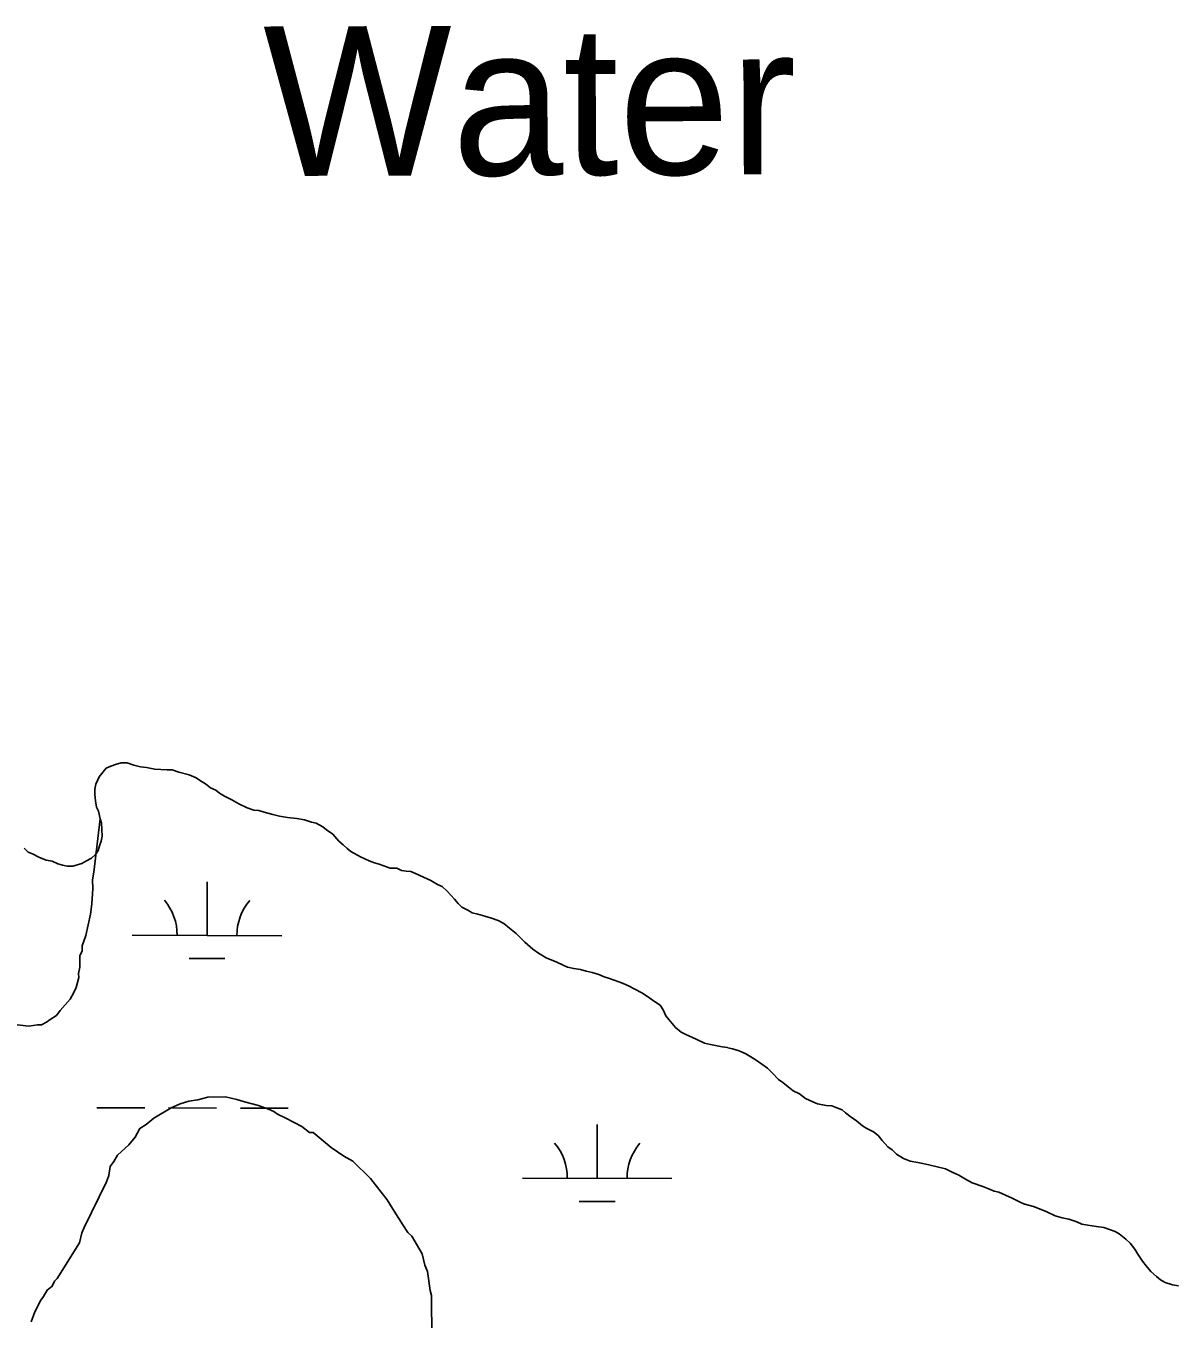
# Model space of a CAD drawing. Extents: x 3180038 to 3217926, y 922069 to 947485.
# Drawn here: x 3192259 to 3193030, y 937010 to 937875 of the extents above; entities that cross this region are included whole.
import ezdxf

# ---------------------------------------------------------------- set-up
doc = ezdxf.new("R2010")
doc.units = 0
for name, color, linetype in [('V-RIVR-IDEN', 7, 'Continuous'), ('V-SITE-VEGE', 7, 'Continuous'), ('V-TOPO-SHOR', 7, 'Continuous'), ('V-WETL-SWMP', 7, 'Continuous')]:
    doc.layers.add(name, color=color, linetype=linetype)

msp = doc.modelspace()

# ---------------------------------------------------------------- linework, layer by layer
at = {"layer": 'V-SITE-VEGE'}
for points in [[(3192247.08, 937207.33), (3192260.63, 937205.8), (3192266.53, 937206.72), (3192269.07, 937206.75), (3192272.43, 937208.49), (3192274.95, 937210.21), (3192279.14, 937212.8), (3192281.63, 937216.21), (3192288.3, 937223.9), (3192290.79, 937228.16), (3192292.44, 937231.56), (3192294.04, 937238.35), (3192294.01, 937240.88), (3192294.8, 937245.12), (3192294.71, 937252.73), (3192296.36, 937256.13), (3192296.32, 937259.51), (3192298.77, 937266.31), (3192301.97, 937280.72), (3192302.73, 937287.49), (3192303.45, 937297.65), (3192303.38, 937303.57), (3192304.16, 937308.65), (3192308.48, 937344.5), (3192307.39, 937349.61), (3192305.99, 937352.32), (3192305.26, 937356.41), (3192304.86, 937360.84), (3192304.82, 937364.26), (3192305.46, 937367.68), (3192307.79, 937372.49), (3192310.48, 937375.94), (3192312.5, 937378.36), (3192315.56, 937379.76), (3192318.62, 937380.82), (3192322.36, 937381.9), (3192326.46, 937381.95), (3192330.92, 937380.29), (3192335.37, 937379.32), (3192339.48, 937378.69), (3192344.95, 937377.74), (3192349.06, 937377.44), (3192353.16, 937377.15), (3192356.57, 937377.19), (3192361.03, 937375.54), (3192367.88, 937373.92), (3192372.69, 937371.93), (3192375.45, 937369.92), (3192378.89, 937367.91), (3192382.33, 937365.22), (3192385.77, 937363.56), (3192388.19, 937361.53), (3192391.63, 937359.53), (3192396.43, 937357.2), (3192401.25, 937354.52), (3192406.75, 937351.86)], [(3192406.75, 937351.86), (3192411.21, 937350.21), (3192414.63, 937349.91), (3192418.06, 937348.93), (3192423.88, 937347.29), (3192428.33, 937346.32), (3192433.81, 937345.36), (3192439.97, 937344.76), (3192445.1, 937343.8), (3192449.9, 937342.15), (3192452.98, 937341.5), (3192457.45, 937339.17), (3192459.87, 937337.15), (3192464, 937334.13), (3192468.16, 937329.4), (3192470.92, 937327.04), (3192473.68, 937324.68), (3192476.1, 937322.66), (3192482.63, 937318.99), (3192485.38, 937317.66), (3192488.47, 937316.33), (3192491.9, 937315.01), (3192494.99, 937314.02), (3192502.54, 937311.38), (3192506.98, 937311.44), (3192510.07, 937309.77), (3192513.15, 937309.46), (3192516.23, 937309.16), (3192519.31, 937307.83), (3192524.81, 937305.51), (3192529.62, 937303.18), (3192534.09, 937300.5), (3192537.18, 937299.17), (3192540.63, 937296.14), (3192543.06, 937293.44), (3192545.48, 937290.74), (3192547.91, 937287.7), (3192550.33, 937285.33), (3192554.46, 937283.34), (3192557.21, 937281.66), (3192560.98, 937280.68), (3192565.77, 937279.38), (3192570.23, 937278.07), (3192574.69, 937276.41), (3192578.47, 937274.41), (3192582.27, 937271.38), (3192586.75, 937267.68), (3192589.86, 937264.65), (3192592.63, 937261.95), (3192597.81, 937257.23), (3192601.6, 937254.55), (3192606.76, 937251.54), (3192613.97, 937248.55), (3192618.09, 937246.55), (3192621.18, 937245.23), (3192625.29, 937244.26), (3192629.74, 937243.63), (3192633.51, 937242.65), (3192637.62, 937241.67), (3192642.08, 937240.36), (3192645.51, 937238.7), (3192649.28, 937237.72), (3192657.86, 937234.41), (3192662.32, 937232.42), (3192665.76, 937230.75), (3192670.92, 937228.08), (3192674.01, 937226.07), (3192679.88, 937221.71), (3192682.97, 937219.7), (3192685.06, 937216.65), (3192686.82, 937212.57), (3192688.9, 937210.21), (3192693.41, 937204.8), (3192697.2, 937201.77), (3192700.29, 937200.1), (3192707.16, 937197.11), (3192712.66, 937194.45), (3192716.77, 937193.47), (3192721.22, 937192.51), (3192724.65, 937191.87), (3192728.06, 937191.57), (3192728.41, 937191.23), (3192731.49, 937190.58), (3192735.95, 937189.27), (3192740.41, 937187.28), (3192743.85, 937185.27), (3192747.3, 937182.92), (3192751.08, 937180.24), (3192754.88, 937177.55), (3192757.99, 937174.52), (3192762.14, 937170.13), (3192765.24, 937168.12), (3192768.69, 937165.09), (3192772.14, 937162.4), (3192776.26, 937160.4), (3192780.4, 937157.38), (3192785.21, 937155.05), (3192788.3, 937153.72), (3192794.12, 937152.77), (3192797.88, 937152.47), (3192801.31, 937151.15)], [(3192530.4, 936996.92), (3192530.04, 937025.66), (3192529.15, 937029.03), (3192527.31, 937041.69), (3192525.56, 937045.9), (3192523.78, 937053.49), (3192516.87, 937065.24), (3192514.3, 937067.74), (3192510.86, 937072.77), (3192503.96, 937083.68), (3192500.5, 937089.56), (3192489.33, 937103.79), (3192477.35, 937115.48), (3192471.39, 937118.79), (3192462.87, 937124.6), (3192450.9, 937134.6), (3192448.37, 937134.57), (3192443.24, 937138.73), (3192438.14, 937141.21), (3192432.18, 937144.52), (3192427.08, 937146.99), (3192424.52, 937148.65), (3192421.12, 937150.3), (3192414.32, 937152.75), (3192404.99, 937155.17), (3192399.9, 937156.8), (3192392.27, 937158.39), (3192380.43, 937158.25), (3192373.69, 937156.47), (3192367.78, 937155.55), (3192361.89, 937153.79), (3192356, 937151.18), (3192344.25, 937144.27)], [(3192801.31, 937151.15), (3192804.74, 937149.82), (3192807.16, 937147.8), (3192810.95, 937144.78), (3192814.39, 937142.43), (3192818.54, 937139.07), (3192821.29, 937137.39), (3192825.76, 937135.06), (3192828.86, 937132.7), (3192831.63, 937129.33), (3192835.45, 937124.93), (3192838.2, 937122.92), (3192841.31, 937120.22), (3192845.79, 937117.21), (3192850.25, 937115.55), (3192855.38, 937114.59), (3192858.81, 937113.95), (3192862.92, 937112.98), (3192868.4, 937111.68), (3192873.88, 937110.38), (3192878.35, 937108.04), (3192882.81, 937106.05), (3192887.28, 937103.38), (3192891.75, 937101.04), (3192898.96, 937098.4), (3192902.39, 937097.07), (3192906.51, 937095.42), (3192909.59, 937094.77), (3192914.05, 937092.78), (3192918.52, 937090.78), (3192924.02, 937088.12), (3192926.77, 937086.79), (3192927.11, 937086.79), (3192932.93, 937085.16), (3192938.08, 937083.17), (3192941.86, 937081.51), (3192947.36, 937078.85), (3192952.15, 937077.54), (3192956.6, 937076.57), (3192961.75, 937074.93), (3192965.18, 937073.26), (3192969.29, 937072.63), (3192975.11, 937071.68), (3192979.9, 937071.05), (3192983.67, 937069.73), (3192987.44, 937068.41), (3192990.2, 937066.74), (3192994.68, 937063.38), (3192997.44, 937060.68), (3193000.57, 937056.62), (3193002.66, 937053.23), (3193005.79, 937048.49), (3193008.22, 937045.45), (3193011.34, 937041.73), (3193015.14, 937038.36), (3193017.9, 937036), (3193020.99, 937034.34), (3193025.79, 937032.69), (3193029.9, 937032.06)], [(3192344.25, 937144.27), (3192339.23, 937139.98), (3192335.03, 937137.39), (3192331.72, 937131.43), (3192327.56, 937126.31), (3192320.03, 937119.45), (3192317.55, 937115.19), (3192315.06, 937111.78), (3192314.29, 937105.85), (3192312.65, 937101.6), (3192297.81, 937070.98), (3192296.16, 937067.58), (3192294.55, 937060.8), (3192279.63, 937036.93), (3192277.96, 937035.22), (3192276.31, 937031.82), (3192272.96, 937029.24), (3192270.47, 937024.98), (3192268.82, 937022.43), (3192264.68, 937014.77), (3192262.23, 937007.97)]]:
    msp.add_lwpolyline(points, dxfattribs=at)
at = {"layer": 'V-TOPO-SHOR'}
for points in [[(3192302.21, 937317.89), (3192302.66, 937318.13), (3192305.36, 937320.55), (3192307.03, 937323.3), (3192308.02, 937326.39), (3192309.01, 937329.48), (3192309.65, 937332.9), (3192309.59, 937337.34), (3192309.2, 937341.43), (3192308.48, 937344.5), (3192307.39, 937349.61), (3192305.99, 937352.32), (3192305.26, 937356.41), (3192304.86, 937360.84), (3192304.82, 937364.26), (3192305.46, 937367.68), (3192307.79, 937372.49), (3192310.48, 937375.94), (3192312.5, 937378.36), (3192315.56, 937379.76), (3192318.62, 937380.82), (3192322.36, 937381.9), (3192326.46, 937381.95), (3192330.92, 937380.29), (3192335.37, 937379.32), (3192339.48, 937378.69), (3192344.95, 937377.73), (3192349.06, 937377.44), (3192353.16, 937377.15), (3192356.57, 937377.19), (3192361.03, 937375.54), (3192367.88, 937373.92), (3192372.69, 937371.93), (3192375.45, 937369.92), (3192378.89, 937367.91), (3192382.33, 937365.22), (3192385.77, 937363.56), (3192388.19, 937361.53), (3192391.63, 937359.53), (3192396.44, 937357.2), (3192401.25, 937354.52), (3192406.75, 937351.86), (3192411.21, 937350.21), (3192414.63, 937349.91), (3192418.06, 937348.93), (3192423.88, 937347.29), (3192428.33, 937346.32), (3192433.81, 937345.36), (3192439.97, 937344.76), (3192445.1, 937343.8), (3192449.9, 937342.15), (3192452.98, 937341.5), (3192457.45, 937339.17), (3192459.87, 937337.15), (3192464, 937334.13), (3192468.16, 937329.4), (3192470.92, 937327.04), (3192473.68, 937324.68), (3192476.1, 937322.66), (3192482.63, 937318.99), (3192485.38, 937317.66), (3192488.47, 937316.33), (3192491.9, 937315.01), (3192494.99, 937314.02), (3192502.54, 937311.38), (3192506.98, 937311.44), (3192510.07, 937309.77), (3192513.15, 937309.46), (3192516.23, 937309.16), (3192519.31, 937307.83), (3192524.81, 937305.51), (3192529.62, 937303.18), (3192534.09, 937300.5), (3192537.18, 937299.17), (3192540.63, 937296.14), (3192543.06, 937293.44), (3192545.48, 937290.74), (3192547.91, 937287.7), (3192550.33, 937285.33), (3192554.45, 937283.34), (3192557.21, 937281.66), (3192560.98, 937280.68), (3192565.77, 937279.38), (3192570.23, 937278.07), (3192574.69, 937276.41), (3192578.47, 937274.41), (3192582.27, 937271.38), (3192586.75, 937267.68), (3192589.86, 937264.65), (3192592.63, 937261.95), (3192597.81, 937257.23), (3192601.6, 937254.55), (3192606.76, 937251.54), (3192613.97, 937248.55), (3192618.09, 937246.55), (3192621.18, 937245.23), (3192625.29, 937244.26), (3192629.74, 937243.63), (3192633.51, 937242.65), (3192637.62, 937241.67), (3192642.08, 937240.36)], [(3192257.5, 937324.74), (3192260.26, 937322.04), (3192263.69, 937320.72), (3192267.47, 937318.71), (3192272.28, 937316.73), (3192276.39, 937316.09), (3192280.16, 937314.43), (3192283.25, 937313.44), (3192286.33, 937312.8), (3192290.09, 937312.85), (3192296.21, 937314.63), (3192299.27, 937316.38), (3192302.21, 937317.89)], [(3192642.08, 937240.36), (3192645.51, 937238.7), (3192649.28, 937237.72), (3192657.86, 937234.41), (3192662.32, 937232.42), (3192665.76, 937230.75), (3192670.92, 937228.08), (3192674.01, 937226.07), (3192679.88, 937221.71), (3192682.97, 937219.7), (3192685.06, 937216.65), (3192686.82, 937212.57), (3192688.9, 937210.21), (3192693.41, 937204.8), (3192697.2, 937201.77), (3192700.29, 937200.1), (3192707.16, 937197.11), (3192712.66, 937194.45), (3192716.77, 937193.47), (3192721.22, 937192.51), (3192724.65, 937191.87), (3192728.06, 937191.57), (3192728.41, 937191.23), (3192731.49, 937190.58), (3192735.95, 937189.27), (3192740.41, 937187.28), (3192743.85, 937185.27), (3192747.3, 937182.92), (3192751.08, 937180.24), (3192754.88, 937177.55), (3192757.99, 937174.52), (3192762.14, 937170.13), (3192765.24, 937168.12), (3192768.69, 937165.09), (3192772.14, 937162.4), (3192776.26, 937160.4), (3192780.4, 937157.38), (3192785.21, 937155.05), (3192788.3, 937153.72), (3192794.12, 937152.77), (3192797.88, 937152.47), (3192801.31, 937151.15), (3192804.74, 937149.82), (3192807.16, 937147.8), (3192810.95, 937144.78), (3192814.39, 937142.43), (3192818.54, 937139.07), (3192821.29, 937137.39), (3192825.76, 937135.06), (3192828.86, 937132.7), (3192831.63, 937129.33), (3192835.45, 937124.93), (3192838.2, 937122.92), (3192841.31, 937120.22), (3192845.79, 937117.21), (3192850.25, 937115.55), (3192855.38, 937114.59), (3192858.81, 937113.95), (3192862.92, 937112.98), (3192868.4, 937111.68), (3192873.88, 937110.38), (3192878.35, 937108.04), (3192882.81, 937106.05), (3192887.28, 937103.38), (3192891.75, 937101.04), (3192898.96, 937098.4), (3192902.39, 937097.07), (3192906.51, 937095.42), (3192909.59, 937094.77), (3192914.05, 937092.78), (3192918.52, 937090.78), (3192924.02, 937088.12), (3192926.76, 937086.79), (3192927.11, 937086.79), (3192932.93, 937085.16), (3192938.08, 937083.17), (3192941.86, 937081.51), (3192947.36, 937078.85), (3192952.15, 937077.54), (3192956.6, 937076.57), (3192961.75, 937074.93), (3192965.18, 937073.26), (3192969.29, 937072.63), (3192975.11, 937071.68), (3192979.9, 937071.05), (3192983.67, 937069.73), (3192987.44, 937068.41), (3192990.2, 937066.74), (3192994.68, 937063.38), (3192997.44, 937060.68), (3193000.57, 937056.62), (3193002.66, 937053.23), (3193005.79, 937048.49), (3193008.22, 937045.45), (3193011.34, 937041.73), (3193015.14, 937038.36), (3193017.9, 937036), (3193020.99, 937034.34), (3193025.79, 937032.69), (3193029.9, 937032.05)]]:
    msp.add_lwpolyline(points, dxfattribs=at)
at = {"layer": 'V-WETL-SWMP'}
for p, q in [((3192379.89, 937266.4), (3192379.97, 937302.4)), ((3192329.89, 937266.51), (3192429.89, 937266.28)), ((3192367.85, 937250.99), (3192391.85, 937250.94)), ((3192306.22, 937151.13), (3192338.22, 937151.06)), ((3192354.22, 937151.03), (3192386.22, 937150.95)), ((3192402.22, 937150.92), (3192434.22, 937150.85)), ((3192640.95, 937103.95), (3192641.03, 937139.95)), ((3192590.95, 937104.06), (3192690.95, 937103.84)), ((3192628.92, 937088.55), (3192652.92, 937088.49))]:
    msp.add_line(p, q, dxfattribs=at)
for points in [[(3192296.21, 937314.63), (3192299.27, 937316.38), (3192302.21, 937317.89), (3192302.66, 937318.13), (3192305.36, 937320.55), (3192307.03, 937323.3), (3192308.02, 937326.39), (3192309.01, 937329.48), (3192309.65, 937332.9), (3192309.59, 937337.34), (3192309.2, 937341.43), (3192308.48, 937344.5), (3192307.39, 937349.61), (3192305.99, 937352.32), (3192305.26, 937356.41), (3192304.86, 937360.84), (3192304.82, 937364.26), (3192305.46, 937367.68), (3192307.79, 937372.49), (3192310.48, 937375.94), (3192312.5, 937378.36), (3192315.56, 937379.76), (3192318.62, 937380.82), (3192322.36, 937381.89), (3192326.46, 937381.95), (3192330.92, 937380.29), (3192335.37, 937379.32), (3192339.48, 937378.69), (3192344.95, 937377.73), (3192349.06, 937377.44), (3192353.16, 937377.15), (3192356.57, 937377.2), (3192361.03, 937375.54), (3192367.88, 937373.92), (3192372.69, 937371.93), (3192375.45, 937369.92), (3192378.89, 937367.91), (3192382.33, 937365.22), (3192385.77, 937363.55), (3192388.19, 937361.53), (3192391.63, 937359.53), (3192396.44, 937357.2), (3192401.25, 937354.52), (3192406.75, 937351.86), (3192411.21, 937350.21), (3192414.63, 937349.91), (3192418.06, 937348.93), (3192423.88, 937347.29), (3192428.33, 937346.32), (3192433.81, 937345.37), (3192439.96, 937344.76), (3192445.1, 937343.8), (3192449.9, 937342.15), (3192452.98, 937341.5), (3192457.45, 937339.17), (3192459.87, 937337.15), (3192464, 937334.13), (3192468.16, 937329.4), (3192470.92, 937327.04), (3192473.68, 937324.68), (3192476.1, 937322.67), (3192482.63, 937318.99), (3192485.38, 937317.66), (3192488.47, 937316.33), (3192491.9, 937315.01), (3192494.99, 937314.02), (3192502.54, 937311.38), (3192506.98, 937311.44), (3192510.07, 937309.77), (3192513.15, 937309.46), (3192516.23, 937309.16), (3192519.32, 937307.83), (3192524.81, 937305.51), (3192529.62, 937303.18), (3192534.09, 937300.5), (3192537.18, 937299.17), (3192540.63, 937296.14), (3192543.06, 937293.44), (3192545.48, 937290.74), (3192547.91, 937287.69), (3192550.33, 937285.33), (3192554.45, 937283.34), (3192557.21, 937281.66), (3192560.98, 937280.68), (3192565.77, 937279.38), (3192570.23, 937278.07), (3192574.69, 937276.41), (3192578.47, 937274.41), (3192582.27, 937271.39), (3192586.75, 937267.68), (3192589.86, 937264.65), (3192592.63, 937261.95), (3192597.81, 937257.23), (3192601.6, 937254.55), (3192606.76, 937251.54), (3192613.97, 937248.55), (3192618.09, 937246.56), (3192621.18, 937245.23), (3192625.29, 937244.25), (3192629.74, 937243.63), (3192633.51, 937242.65)], [(3192257.5, 937324.74), (3192260.26, 937322.04), (3192263.69, 937320.72), (3192267.47, 937318.71), (3192272.28, 937316.73), (3192276.39, 937316.09), (3192280.16, 937314.43), (3192283.25, 937313.45), (3192286.33, 937312.8), (3192290.09, 937312.85), (3192296.21, 937314.63)], [(3192633.51, 937242.65), (3192637.62, 937241.67), (3192642.08, 937240.36), (3192645.51, 937238.7), (3192649.28, 937237.72), (3192657.86, 937234.41), (3192662.33, 937232.42), (3192665.76, 937230.75), (3192670.92, 937228.08), (3192674.02, 937226.07), (3192679.88, 937221.71), (3192682.97, 937219.7), (3192685.06, 937216.65), (3192686.82, 937212.57), (3192688.9, 937210.21), (3192693.4, 937204.8), (3192697.2, 937201.77), (3192700.29, 937200.1), (3192707.16, 937197.11), (3192712.66, 937194.45), (3192716.77, 937193.48), (3192721.22, 937192.51), (3192724.64, 937191.87), (3192728.06, 937191.57), (3192728.41, 937191.23), (3192731.49, 937190.58), (3192735.95, 937189.27), (3192740.41, 937187.28), (3192743.85, 937185.27), (3192747.3, 937182.92), (3192751.09, 937180.24), (3192754.88, 937177.55), (3192757.99, 937174.52), (3192762.14, 937170.13), (3192765.24, 937168.12), (3192768.69, 937165.09), (3192772.14, 937162.4), (3192776.26, 937160.4), (3192780.4, 937157.38), (3192785.21, 937155.05), (3192788.3, 937153.72), (3192794.12, 937152.77), (3192797.88, 937152.47), (3192801.31, 937151.15), (3192804.74, 937149.82), (3192807.16, 937147.81), (3192810.95, 937144.78), (3192814.4, 937142.43), (3192818.54, 937139.07), (3192821.29, 937137.39), (3192825.76, 937135.06), (3192828.86, 937132.71), (3192831.63, 937129.32), (3192835.45, 937124.93), (3192838.2, 937122.92), (3192841.31, 937120.22), (3192845.79, 937117.2), (3192850.25, 937115.55), (3192855.38, 937114.59), (3192858.81, 937113.95), (3192862.92, 937112.98), (3192868.4, 937111.68), (3192873.88, 937110.38), (3192878.35, 937108.05), (3192882.81, 937106.05), (3192887.28, 937103.37), (3192891.75, 937101.04), (3192898.96, 937098.4), (3192902.39, 937097.07), (3192906.51, 937095.42), (3192909.59, 937094.77), (3192914.05, 937092.78), (3192918.52, 937090.78), (3192924.02, 937088.12), (3192926.76, 937086.79), (3192927.11, 937086.79), (3192932.93, 937085.16), (3192938.08, 937083.17), (3192941.86, 937081.51), (3192947.35, 937078.85), (3192952.15, 937077.54), (3192956.6, 937076.57), (3192961.75, 937074.93), (3192965.18, 937073.26), (3192969.29, 937072.63), (3192975.11, 937071.68), (3192979.9, 937071.05), (3192983.67, 937069.73), (3192987.44, 937068.41), (3192990.2, 937066.74), (3192994.68, 937063.38), (3192997.44, 937060.68), (3193000.57, 937056.62), (3193002.66, 937053.23), (3193005.79, 937048.49), (3193008.22, 937045.45), (3193011.34, 937041.73), (3193015.14, 937038.36), (3193017.9, 937036), (3193020.99, 937034.33), (3193025.79, 937032.69)], [(3193025.79, 937032.69), (3193029.9, 937032.05)]]:
    msp.add_lwpolyline(points, dxfattribs=at)
for centre, start, end in [((3192324.64, 937267), 359.09904, 40.6427), ((3192435.13, 937266.75), 139.09899, 180.64264), ((3192585.71, 937104.55), 359.09904, 40.6427), ((3192696.2, 937104.3), 139.09899, 180.64264)]:
    msp.add_arc(centre, 35.25, start, end, dxfattribs=at)

# ---------------------------------------------------------------- texts
at = {"layer": 'V-RIVR-IDEN'}
msp.add_text('Water', height=100, rotation=0.20344, dxfattribs=at).set_placement((3192417.7, 937774.4))

doc.saveas('drawing.dxf')
